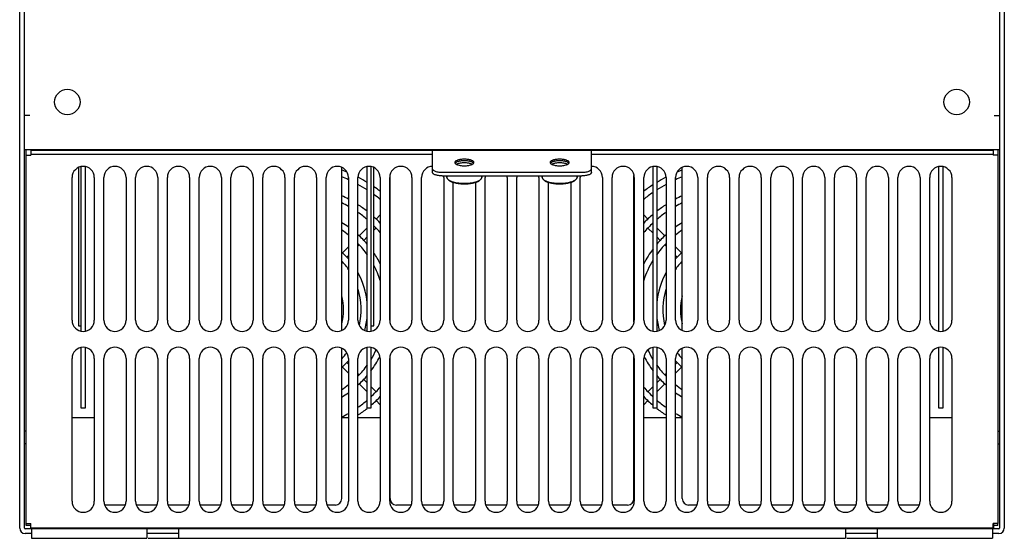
# Model space of a CAD drawing. Header units: millimetres. Extents: x 1117 to 38156, y -1945 to 7303.
# Tile 321 of 656: x 10793 to 11103, y 1356 to 1520. Entities that reach past the tile are written whole.
import ezdxf

# ---------------------------------------------------------------- set-up
doc = ezdxf.new("R2010")
doc.units = ezdxf.units.MM

msp = doc.modelspace()

# ---------------------------------------------------------------- linework, layer by layer
at = {"color": 7, "linetype": 'Continuous'}
for p, q in [((10793.418, 1359.464), (10793.418, 1652.764)), ((10794.918, 1359.464), (10794.918, 1652.764)), ((11101.918, 1652.764), (11101.918, 1359.464)), ((11103.418, 1652.764), (11103.418, 1359.464)), ((10796.618, 1489.464), (10794.918, 1489.464)), ((11100.218, 1489.464), (11101.918, 1489.464)), ((10794.918, 1478.764), (11101.918, 1478.764)), ((10795.418, 1476.964), (10795.418, 1478.764)), ((10807.818, 1478.464), (10807.818, 1478.764)), ((10807.918, 1478.764), (10807.918, 1478.464)), ((10815.918, 1478.764), (10815.918, 1478.464)), ((10817.018, 1478.764), (10817.018, 1478.464)), ((10817.818, 1478.464), (10817.818, 1478.764)), ((10818.018, 1478.464), (10818.018, 1478.764)), ((10818.018, 1478.464), (10818.018, 1478.764)), ((10874.668, 1478.764), (10874.668, 1478.464)), ((10882.668, 1478.764), (10882.668, 1478.464)), ((10894.818, 1478.464), (10894.818, 1478.764)), ((10894.818, 1478.464), (10894.818, 1478.764)), ((10897.818, 1478.464), (10897.818, 1478.764)), ((10899.018, 1478.764), (10899.018, 1478.464)), ((10899.818, 1478.464), (10899.818, 1478.764)), ((10899.918, 1478.764), (10899.918, 1478.464)), ((10907.918, 1478.764), (10907.918, 1478.464)), ((10909.018, 1478.764), (10909.018, 1478.464)), ((10910.018, 1478.464), (10910.018, 1478.764)), ((10910.018, 1478.464), (10910.018, 1478.764)), ((10966.668, 1478.764), (10966.668, 1478.464)), ((10974.668, 1478.764), (10974.668, 1478.464)), ((10986.818, 1478.464), (10986.818, 1478.764)), ((10986.818, 1478.464), (10986.818, 1478.764)), ((10987.818, 1478.464), (10987.818, 1478.764)), ((10989.018, 1478.764), (10989.018, 1478.464)), ((10991.918, 1478.764), (10991.918, 1478.464)), ((10999.918, 1478.764), (10999.918, 1478.464)), ((11002.018, 1478.464), (11002.018, 1478.764)), ((11002.018, 1478.464), (11002.018, 1478.764)), ((11058.668, 1478.764), (11058.668, 1478.464)), ((11066.668, 1478.764), (11066.668, 1478.464)), ((11078.818, 1478.464), (11078.818, 1478.764)), ((11078.818, 1478.464), (11078.818, 1478.764)), ((11079.018, 1478.764), (11079.018, 1478.464)), ((11082.818, 1478.464), (11082.818, 1478.764)), ((11084.018, 1478.764), (11084.018, 1478.464)), ((11087.818, 1478.464), (11087.818, 1478.764)), ((11089.018, 1478.764), (11089.018, 1478.464)), ((11101.418, 1478.764), (11101.418, 1476.964)), ((10795.418, 1360.964), (10795.418, 1476.964)), ((10795.418, 1476.964), (10796.918, 1476.964)), ((10796.918, 1478.464), (10796.918, 1477.264)), ((11099.918, 1478.464), (10796.918, 1478.464)), ((10796.918, 1477.264), (10796.918, 1476.964)), ((10923.418, 1477.264), (10796.918, 1477.264)), ((10923.418, 1471.522), (10923.418, 1478.464)), ((10973.418, 1471.522), (10973.418, 1478.464)), ((11099.918, 1477.264), (10973.418, 1477.264)), ((11099.918, 1478.464), (11099.918, 1477.264)), ((11099.918, 1477.264), (11099.918, 1476.964)), ((11101.418, 1476.964), (11099.918, 1476.964)), ((11101.418, 1476.964), (11101.418, 1360.964)), ((10811.918, 1473.08), (10811.918, 1423.264)), ((10812.818, 1421.559), (10812.818, 1473.369)), ((10814.018, 1473.369), (10814.018, 1421.559)), ((10894.818, 1421.798), (10894.818, 1473.131)), ((10894.818, 1421.798), (10894.818, 1473.131)), ((10902.818, 1421.559), (10902.818, 1473.369)), ((10904.018, 1473.369), (10904.018, 1421.559)), ((10904.918, 1423.264), (10904.918, 1473.08)), ((10992.818, 1421.559), (10992.818, 1473.369)), ((10994.018, 1473.369), (10994.018, 1421.559)), ((11002.018, 1421.798), (11002.018, 1473.131)), ((11002.018, 1421.798), (11002.018, 1473.131)), ((11082.818, 1421.559), (11082.818, 1473.369)), ((11084.018, 1473.369), (11084.018, 1421.559)), ((10809.918, 1424.964), (10809.918, 1469.964)), ((10816.918, 1469.964), (10816.918, 1424.964)), ((10819.918, 1424.964), (10819.918, 1469.964)), ((10826.918, 1469.964), (10826.918, 1424.964)), ((10829.918, 1424.964), (10829.918, 1469.964)), ((10836.918, 1469.964), (10836.918, 1424.964)), ((10839.918, 1424.964), (10839.918, 1469.964)), ((10846.918, 1469.964), (10846.918, 1424.964)), ((10849.918, 1424.964), (10849.918, 1469.964)), ((10856.918, 1469.964), (10856.918, 1424.964)), ((10859.918, 1424.964), (10859.918, 1469.964)), ((10866.918, 1469.964), (10866.918, 1424.964)), ((10869.918, 1424.964), (10869.918, 1469.964)), ((10876.918, 1469.964), (10876.918, 1424.964)), ((10879.918, 1424.964), (10879.918, 1469.964)), ((10886.918, 1469.964), (10886.918, 1424.964)), ((10889.918, 1424.964), (10889.918, 1469.964)), ((10896.918, 1469.964), (10896.918, 1424.964)), ((10899.918, 1424.964), (10899.918, 1469.964)), ((10906.918, 1469.964), (10906.918, 1424.964)), ((10909.918, 1424.964), (10909.918, 1469.964)), ((10910.018, 1424.333), (10910.018, 1470.596)), ((10910.018, 1424.333), (10910.018, 1470.596)), ((10916.918, 1469.964), (10916.918, 1424.964)), ((10919.918, 1424.964), (10919.918, 1469.964)), ((10926.418, 1471.624), (10970.418, 1471.624)), ((10926.418, 1470.496), (10970.418, 1470.496)), ((10926.918, 1469.964), (10926.918, 1424.964)), ((10927.918, 1470.496), (10927.918, 1470.022)), ((10927.918, 1470.022), (10927.918, 1470.496)), ((10938.918, 1470.496), (10938.918, 1470.022)), ((10938.918, 1470.022), (10938.918, 1470.496)), ((10939.918, 1424.964), (10939.918, 1469.964)), ((10946.918, 1469.964), (10946.918, 1424.964)), ((10949.918, 1424.964), (10949.918, 1469.964)), ((10956.918, 1469.964), (10956.918, 1424.964)), ((10957.918, 1470.496), (10957.918, 1470.022)), ((10957.918, 1470.022), (10957.918, 1470.496)), ((10968.918, 1470.496), (10968.918, 1470.022)), ((10968.918, 1470.022), (10968.918, 1470.496)), ((10969.918, 1424.964), (10969.918, 1469.964)), ((10976.918, 1469.964), (10976.918, 1424.964)), ((10979.918, 1424.964), (10979.918, 1469.964)), ((10986.818, 1424.333), (10986.818, 1470.596)), ((10986.818, 1424.333), (10986.818, 1470.596)), ((10986.918, 1469.964), (10986.918, 1424.964)), ((10989.918, 1424.964), (10989.918, 1469.964)), ((10996.918, 1469.964), (10996.918, 1424.964)), ((10999.918, 1424.964), (10999.918, 1469.964)), ((11006.918, 1469.964), (11006.918, 1424.964)), ((11009.918, 1424.964), (11009.918, 1469.964)), ((11016.918, 1469.964), (11016.918, 1424.964)), ((11019.918, 1424.964), (11019.918, 1469.964)), ((11026.918, 1469.964), (11026.918, 1424.964)), ((11029.918, 1424.964), (11029.918, 1469.964)), ((11036.918, 1469.964), (11036.918, 1424.964)), ((11039.918, 1424.964), (11039.918, 1469.964)), ((11046.918, 1469.964), (11046.918, 1424.964)), ((11049.918, 1424.964), (11049.918, 1469.964)), ((11056.918, 1469.964), (11056.918, 1424.964)), ((11059.918, 1424.964), (11059.918, 1469.964)), ((11066.918, 1469.964), (11066.918, 1424.964)), ((11069.918, 1424.964), (11069.918, 1469.964)), ((11076.918, 1469.964), (11076.918, 1424.964)), ((11079.918, 1424.964), (11079.918, 1469.964)), ((11086.918, 1469.964), (11086.918, 1424.964)), ((10928.575, 1469.093), (10928.295, 1469.338)), ((10929.918, 1424.964), (10929.918, 1468.427)), ((10932.192, 1468.188), (10932.199, 1468.188)), ((10936.918, 1468.427), (10936.918, 1424.964)), ((10938.261, 1469.093), (10938.541, 1469.338)), ((10958.575, 1469.093), (10958.295, 1469.338)), ((10959.918, 1424.964), (10959.918, 1468.427)), ((10962.192, 1468.188), (10962.199, 1468.188)), ((10966.918, 1468.427), (10966.918, 1424.964)), ((10968.261, 1469.093), (10968.541, 1469.338)), ((10906.918, 1458.178), (10905.618, 1456.879)), ((10986.818, 1458.45), (10986.918, 1458.35)), ((10989.918, 1458.178), (10991.218, 1456.879)), ((10902.818, 1454.078), (10900.313, 1451.573)), ((10905.619, 1454.051), (10904.918, 1453.35)), ((10991.217, 1454.051), (10992.818, 1452.45)), ((10992.626, 1455.471), (10992.818, 1455.278)), ((10994.018, 1454.078), (10996.523, 1451.573)), ((10902.818, 1451.25), (10901.727, 1450.159)), ((10994.018, 1451.25), (10995.109, 1450.159)), ((10896.918, 1448.178), (10895.02, 1446.281)), ((10900.324, 1448.755), (10899.918, 1448.35)), ((10996.513, 1448.755), (10996.918, 1448.35)), ((10999.918, 1448.178), (11001.816, 1446.281)), ((10896.918, 1445.35), (10896.434, 1444.866)), ((10999.918, 1445.35), (11000.402, 1444.866)), ((10895.008, 1443.44), (10894.818, 1443.25)), ((11001.828, 1443.44), (11002.018, 1443.25)), ((10811.918, 1423.264), (10812.818, 1423.264)), ((10904.018, 1423.264), (10904.918, 1423.264)), ((10812.818, 1397.264), (10812.818, 1416.369)), ((10814.018, 1416.369), (10814.018, 1397.264)), ((10894.818, 1368.764), (10894.818, 1416.131)), ((10894.818, 1368.764), (10894.818, 1416.131)), ((10902.818, 1397.264), (10902.818, 1416.369)), ((10904.018, 1416.369), (10904.018, 1397.264)), ((10992.818, 1397.264), (10992.818, 1416.369)), ((10994.018, 1416.369), (10994.018, 1397.264)), ((11002.018, 1368.764), (11002.018, 1416.131)), ((11002.018, 1368.764), (11002.018, 1416.131)), ((11082.818, 1397.264), (11082.818, 1416.369)), ((11084.018, 1416.369), (11084.018, 1397.264)), ((10809.918, 1367.964), (10809.918, 1412.964)), ((10816.918, 1412.964), (10816.918, 1367.964)), ((10819.918, 1367.964), (10819.918, 1412.964)), ((10826.918, 1412.964), (10826.918, 1367.964)), ((10829.918, 1367.964), (10829.918, 1412.964)), ((10836.918, 1412.964), (10836.918, 1367.964)), ((10839.918, 1367.964), (10839.918, 1412.964)), ((10846.918, 1412.964), (10846.918, 1367.964)), ((10849.918, 1367.964), (10849.918, 1412.964)), ((10856.918, 1412.964), (10856.918, 1367.964)), ((10859.918, 1367.964), (10859.918, 1412.964)), ((10866.918, 1412.964), (10866.918, 1367.964)), ((10869.918, 1367.964), (10869.918, 1412.964)), ((10876.918, 1412.964), (10876.918, 1367.964)), ((10879.918, 1367.964), (10879.918, 1412.964)), ((10886.918, 1412.964), (10886.918, 1367.964)), ((10889.918, 1367.964), (10889.918, 1412.964)), ((10895.008, 1413.089), (10894.818, 1413.278)), ((10896.918, 1411.178), (10896.434, 1411.662)), ((10896.918, 1412.964), (10896.918, 1367.964)), ((10899.918, 1367.964), (10899.918, 1412.964)), ((10906.918, 1412.964), (10906.918, 1367.964)), ((10909.918, 1367.964), (10909.918, 1412.964)), ((10910.018, 1368.764), (10910.018, 1413.596)), ((10910.018, 1368.764), (10910.018, 1413.596)), ((10916.918, 1412.964), (10916.918, 1367.964)), ((10919.918, 1367.964), (10919.918, 1412.964)), ((10926.918, 1412.964), (10926.918, 1367.964)), ((10929.918, 1367.964), (10929.918, 1412.964)), ((10936.918, 1412.964), (10936.918, 1367.964)), ((10939.918, 1367.964), (10939.918, 1412.964)), ((10946.918, 1412.964), (10946.918, 1367.964)), ((10949.918, 1367.964), (10949.918, 1412.964)), ((10956.918, 1412.964), (10956.918, 1367.964)), ((10959.918, 1367.964), (10959.918, 1412.964)), ((10966.918, 1412.964), (10966.918, 1367.964)), ((10969.918, 1367.964), (10969.918, 1412.964)), ((10976.918, 1412.964), (10976.918, 1367.964)), ((10979.918, 1367.964), (10979.918, 1412.964)), ((10986.818, 1368.764), (10986.818, 1413.596)), ((10986.818, 1368.764), (10986.818, 1413.596)), ((10986.918, 1412.964), (10986.918, 1367.964)), ((10989.918, 1367.964), (10989.918, 1412.964)), ((10996.918, 1412.964), (10996.918, 1367.964)), ((10999.918, 1367.964), (10999.918, 1412.964)), ((11000.402, 1411.662), (10999.918, 1411.178)), ((11002.018, 1413.278), (11001.828, 1413.089)), ((11006.918, 1412.964), (11006.918, 1367.964)), ((11009.918, 1367.964), (11009.918, 1412.964)), ((11016.918, 1412.964), (11016.918, 1367.964)), ((11019.918, 1367.964), (11019.918, 1412.964)), ((11026.918, 1412.964), (11026.918, 1367.964)), ((11029.918, 1367.964), (11029.918, 1412.964)), ((11036.918, 1412.964), (11036.918, 1367.964)), ((11039.918, 1367.964), (11039.918, 1412.964)), ((11046.918, 1412.964), (11046.918, 1367.964)), ((11049.918, 1367.964), (11049.918, 1412.964)), ((11056.918, 1412.964), (11056.918, 1367.964)), ((11059.918, 1367.964), (11059.918, 1412.964)), ((11066.918, 1412.964), (11066.918, 1367.964)), ((11069.918, 1367.964), (11069.918, 1412.964)), ((11076.918, 1412.964), (11076.918, 1367.964)), ((11079.918, 1367.964), (11079.918, 1412.964)), ((11086.918, 1412.964), (11086.918, 1367.964)), ((10896.918, 1408.35), (10895.02, 1410.248)), ((10900.324, 1407.773), (10899.918, 1408.178)), ((10996.918, 1408.178), (10996.513, 1407.773)), ((11001.816, 1410.248), (10999.918, 1408.35)), ((10902.818, 1402.45), (10900.313, 1404.955)), ((10902.818, 1405.278), (10901.727, 1406.369)), ((10995.109, 1406.369), (10994.018, 1405.278)), ((10996.523, 1404.955), (10994.018, 1402.45)), ((10905.619, 1402.478), (10904.018, 1404.078)), ((10904.21, 1401.058), (10904.018, 1401.25)), ((10992.818, 1404.078), (10991.217, 1402.478)), ((10992.818, 1401.25), (10992.626, 1401.058)), ((10906.918, 1398.35), (10905.618, 1399.649)), ((10910.018, 1398.078), (10909.918, 1398.178)), ((10986.918, 1398.178), (10986.818, 1398.078)), ((10991.218, 1399.649), (10989.918, 1398.35)), ((10814.018, 1397.264), (10812.818, 1397.264)), ((10904.018, 1397.264), (10902.818, 1397.264)), ((10994.018, 1397.264), (10992.818, 1397.264)), ((11084.018, 1397.264), (11082.818, 1397.264)), ((10816.918, 1394.264), (10809.918, 1394.264)), ((10896.918, 1394.264), (10894.818, 1394.264)), ((10906.918, 1394.264), (10899.918, 1394.264)), ((10910.018, 1394.264), (10909.918, 1394.264)), ((10986.918, 1394.264), (10986.818, 1394.264)), ((10996.918, 1394.264), (10989.918, 1394.264)), ((11002.018, 1394.264), (10999.918, 1394.264)), ((11086.918, 1394.264), (11079.918, 1394.264)), ((10795.418, 1390.064), (10794.918, 1390.064)), ((11101.418, 1390.064), (11101.918, 1390.064)), ((10795.418, 1386.064), (10794.918, 1386.064)), ((11101.418, 1386.064), (11101.918, 1386.064)), ((10826.686, 1366.764), (10820.15, 1366.764)), ((10836.686, 1366.764), (10830.15, 1366.764)), ((10846.686, 1366.764), (10840.15, 1366.764)), ((10856.686, 1366.764), (10850.15, 1366.764)), ((10866.686, 1366.764), (10860.15, 1366.764)), ((10876.686, 1366.764), (10870.15, 1366.764)), ((10886.686, 1366.764), (10880.15, 1366.764)), ((10892.818, 1366.764), (10890.15, 1366.764)), ((10916.686, 1366.764), (10912.018, 1366.764)), ((10926.686, 1366.764), (10920.15, 1366.764)), ((10936.686, 1366.764), (10930.15, 1366.764)), ((10946.686, 1366.764), (10940.15, 1366.764)), ((10956.686, 1366.764), (10950.15, 1366.764)), ((10966.686, 1366.764), (10960.15, 1366.764)), ((10976.686, 1366.764), (10970.15, 1366.764)), ((10984.818, 1366.764), (10980.15, 1366.764)), ((11006.686, 1366.764), (11004.018, 1366.764)), ((11016.686, 1366.764), (11010.15, 1366.764)), ((11026.686, 1366.764), (11020.15, 1366.764)), ((11036.686, 1366.764), (11030.15, 1366.764)), ((11046.686, 1366.764), (11040.15, 1366.764)), ((11056.686, 1366.764), (11050.15, 1366.764)), ((11066.686, 1366.764), (11060.15, 1366.764)), ((11076.686, 1366.764), (11070.15, 1366.764)), ((10795.418, 1360.264), (10795.418, 1360.964)), ((10795.418, 1360.964), (10796.918, 1360.964)), ((10796.818, 1360.964), (10796.818, 1359.264)), ((10796.918, 1359.464), (10796.918, 1360.964)), ((11099.918, 1359.464), (11099.918, 1360.964)), ((11101.418, 1360.964), (11099.918, 1360.964)), ((11100.018, 1360.964), (11100.018, 1359.264)), ((11101.418, 1360.264), (11101.418, 1360.964)), ((11101.718, 1359.264), (10795.118, 1359.264)), ((10796.818, 1360.264), (10795.418, 1360.264)), ((11099.918, 1359.464), (10796.918, 1359.464)), ((10797.118, 1359.264), (10797.118, 1356.264)), ((10833.418, 1359.264), (10833.418, 1356.264)), ((10843.418, 1359.264), (10843.418, 1356.264)), ((11053.418, 1359.264), (11053.418, 1356.264)), ((11063.418, 1359.264), (11063.418, 1356.264)), ((11099.718, 1359.264), (11099.718, 1356.264)), ((11101.418, 1360.264), (11100.018, 1360.264)), ((10797.118, 1357.764), (10795.118, 1357.764)), ((10797.118, 1356.264), (10833.418, 1356.264)), ((10843.418, 1357.764), (10833.418, 1357.764)), ((10833.822, 1356.264), (11053.418, 1356.264)), ((11063.418, 1357.764), (11053.418, 1357.764)), ((11053.822, 1356.264), (11099.718, 1356.264)), ((11101.718, 1357.764), (11099.718, 1357.764))]:
    msp.add_line(p, q, dxfattribs=at)
for centre in [(10808.418, 1493.764), (11088.418, 1493.764)]:
    msp.add_circle(centre, 4, dxfattribs=at)
for centre, radius, start, end in [((10813.418, 1469.964), 3.5, 0, 180), ((10823.418, 1469.964), 3.5, 0, 180), ((10833.418, 1469.964), 3.5, 0, 180), ((10843.418, 1469.964), 3.5, 0, 180), ((10853.418, 1469.964), 3.5, 0, 180), ((10863.418, 1469.964), 3.5, 0, 180), ((10873.418, 1469.964), 3.5, 0, 180), ((10883.418, 1469.964), 3.5, 0, 180), ((10893.418, 1469.964), 3.5, 0, 180), ((10903.418, 1469.964), 3.5, 0, 180), ((10913.418, 1469.964), 3.5, 0, 180), ((10923.418, 1469.964), 3.5, 90, 180), ((10931.779, 1475.81), 1.884, 239.00577, 242.78873), ((10931.945, 1472.147), 2.244, 115.17881, 117.25917), ((10931.945, 1476.129), 2.244, 242.74083, 244.82119), ((10934.891, 1472.147), 2.244, 62.74083, 64.82119), ((10934.891, 1476.129), 2.244, 295.17881, 297.25917), ((10935.057, 1475.81), 1.884, 297.21127, 300.99423), ((10961.779, 1475.81), 1.884, 239.00577, 242.78873), ((10961.945, 1472.147), 2.244, 115.17881, 117.25917), ((10961.945, 1476.129), 2.244, 242.74083, 244.82119), ((10964.891, 1472.147), 2.244, 62.74083, 64.82119), ((10964.891, 1476.129), 2.244, 295.17881, 297.25917), ((10965.057, 1475.81), 1.884, 297.21127, 300.99423), ((10973.418, 1469.964), 3.5, 0, 90), ((10983.418, 1469.964), 3.5, 0, 180), ((10993.418, 1469.964), 3.5, 0, 180), ((11003.418, 1469.964), 3.5, 0, 180), ((11013.418, 1469.964), 3.5, 0, 180), ((11023.418, 1469.964), 3.5, 0, 180), ((11033.418, 1469.964), 3.5, 0, 180), ((11043.418, 1469.964), 3.5, 0, 180), ((11053.418, 1469.964), 3.5, 0, 180), ((11063.418, 1469.964), 3.5, 0, 180), ((11073.418, 1469.964), 3.5, 0, 180), ((11083.418, 1469.964), 3.5, 0, 180), ((10878.418, 1428.264), 45, 65.71796, 68.62046), ((10878.418, 1428.264), 47, 67.45897, 69.56839), ((10878.418, 1428.264), 47, 58.71246, 62.7251), ((10923.418, 1469.964), 3.5, 0, 8.96355), ((10943.418, 1469.964), 3.5, 171.03645, 180), ((10943.418, 1469.964), 3.5, 0, 8.96355), ((10953.418, 1469.964), 3.5, 171.03645, 180), ((10953.418, 1469.964), 3.5, 0, 8.96355), ((10973.418, 1469.964), 3.5, 171.03645, 180), ((11018.418, 1428.264), 52.5, 126.93981, 127.0234), ((11018.418, 1428.264), 47, 117.2749, 121.28754), ((11018.418, 1428.264), 45, 111.37954, 114.28204), ((11018.418, 1428.264), 47, 110.43161, 112.54103), ((10878.418, 1428.264), 45, 57.14807, 61.44882), ((10878.418, 1428.264), 47, 52.65237, 55.66269), ((10931.304, 1473.966), 5.564, 248.14939, 248.51478), ((10933.201, 1481.626), 13.474, 262.52256, 262.7005), ((10933.213, 1481.719), 13.568, 262.70047, 262.85321), ((10933.233, 1481.877), 13.728, 262.85355, 263.34594), ((10933.286, 1482.335), 14.189, 263.34699, 264.52035), ((10933.334, 1482.82), 14.676, 264.51413, 265.06741), ((10933.356, 1483.074), 14.931, 265.06668, 265.52986), ((10933.368, 1483.226), 15.083, 265.55389, 265.78187), ((10933.373, 1483.296), 15.153, 265.7818, 265.92491), ((10933.383, 1483.43), 15.288, 265.92529, 266.51456), ((10961.304, 1473.966), 5.564, 248.14939, 248.51478), ((10963.201, 1481.626), 13.474, 262.52256, 262.7005), ((10963.213, 1481.719), 13.568, 262.70047, 262.85321), ((10963.233, 1481.877), 13.728, 262.85355, 263.34594), ((10963.286, 1482.335), 14.189, 263.34699, 264.52035), ((10963.334, 1482.82), 14.676, 264.51413, 265.06741), ((10963.356, 1483.074), 14.931, 265.06668, 265.52986), ((10963.368, 1483.226), 15.083, 265.55389, 265.78187), ((10963.373, 1483.296), 15.153, 265.7818, 265.92491), ((10963.383, 1483.43), 15.288, 265.92529, 266.51456), ((11018.418, 1428.264), 47, 123.0143, 127.34763), ((11018.418, 1428.264), 45, 118.55118, 122.85193), ((10878.418, 1428.264), 39.5, 62.05628, 65.45489), ((10878.418, 1428.264), 45, 50.63296, 53.90306), ((11018.418, 1428.264), 45, 124.67402, 129.36704), ((11018.418, 1428.264), 39.5, 114.54511, 117.94372), ((10878.418, 1428.264), 37.5, 60.42435, 64.05347), ((10878.418, 1428.264), 39.5, 51.83576, 57.01028), ((11018.418, 1428.264), 45, 134.4407, 134.61559), ((11018.418, 1428.264), 47, 132.09197, 132.25292), ((11018.418, 1428.264), 39.5, 122.98972, 128.16424), ((11018.418, 1428.264), 37.5, 115.94653, 119.57565), ((10878.418, 1428.264), 37.5, 49.30243, 54.99653), ((10878.418, 1428.264), 39.5, 43.79181, 47.8439), ((11018.418, 1428.264), 39.5, 130.4164, 136.20819), ((11018.418, 1428.264), 37.5, 125.00347, 130.69757), ((10878.418, 1428.264), 32, 54.65757, 59.14792), ((10878.418, 1428.264), 37.5, 40.37843, 45.0116), ((11018.418, 1428.264), 37.5, 133.0747, 139.62157), ((11018.418, 1428.264), 32, 120.85208, 125.34243), ((10878.418, 1428.264), 30, 51.7744, 56.86046), ((10878.418, 1428.264), 32, 40.29256, 47.75868), ((11018.418, 1428.264), 39.5, 142.90485, 143.15392), ((11018.418, 1428.264), 32, 132.24132, 139.70744), ((11018.418, 1428.264), 30, 123.13954, 128.2256), ((10878.418, 1428.264), 30, 35.35752, 44.18512), ((11018.418, 1428.264), 37.5, 147.18891, 147.47291), ((11018.418, 1428.264), 30, 135.81488, 144.64248), ((10878.418, 1428.264), 24.5, 40.91318, 47.96129), ((10878.418, 1428.264), 32, 26.9789, 34.04647), ((11018.418, 1428.264), 32, 143.13239, 153.0211), ((11018.418, 1428.264), 24.5, 132.03871, 139.08682), ((10878.418, 1428.264), 22.5, 34.38115, 43.18237), ((10878.418, 1428.264), 30, 17.97001, 27.87723), ((11018.418, 1428.264), 30, 148.63284, 162.02999), ((11018.418, 1428.264), 22.5, 136.81763, 145.61885), ((10878.418, 1428.264), 24.5, 5.04549, 28.63633), ((11018.418, 1428.264), 24.5, 151.36367, 174.95451), ((10878.418, 1428.264), 17, 344.95689, 15.04311), ((10878.418, 1428.264), 22.5, 347.39482, 16.97803), ((11018.418, 1428.264), 32, 170.06026, 171.0689), ((11018.418, 1428.264), 22.5, 163.02197, 192.60518), ((11018.418, 1428.264), 17, 164.95689, 195.04311), ((10878.418, 1428.264), 24.5, 344.66916, 354.95451), ((11018.418, 1428.264), 24.5, 185.04549, 195.33084), ((10813.418, 1424.964), 3.5, 180, 0), ((10823.418, 1424.964), 3.5, 180, 0), ((10833.418, 1424.964), 3.5, 180, 0), ((10843.418, 1424.964), 3.5, 180, 0), ((10853.418, 1424.964), 3.5, 180, 0), ((10863.418, 1424.964), 3.5, 180, 0), ((10873.418, 1424.964), 3.5, 180, 0), ((10883.418, 1424.964), 3.5, 180, 0), ((10893.418, 1424.964), 3.5, 180, 0), ((10903.418, 1424.964), 3.5, 180, 0), ((10913.418, 1424.964), 3.5, 180, 0), ((10923.418, 1424.964), 3.5, 180, 0), ((10933.418, 1424.964), 3.5, 180, 0), ((10943.418, 1424.964), 3.5, 180, 0), ((10953.418, 1424.964), 3.5, 180, 0), ((10963.418, 1424.964), 3.5, 180, 0), ((10973.418, 1424.964), 3.5, 180, 0), ((10983.418, 1424.964), 3.5, 180, 0), ((10993.418, 1424.964), 3.5, 180, 0), ((11003.418, 1424.964), 3.5, 180, 0), ((11013.418, 1424.964), 3.5, 180, 0), ((11023.418, 1424.964), 3.5, 180, 0), ((11033.418, 1424.964), 3.5, 180, 0), ((11043.418, 1424.964), 3.5, 180, 0), ((11053.418, 1424.964), 3.5, 180, 0), ((11063.418, 1424.964), 3.5, 180, 0), ((11073.418, 1424.964), 3.5, 180, 0), ((11083.418, 1424.964), 3.5, 180, 0), ((10813.418, 1412.964), 3.5, 0, 180), ((10823.418, 1412.964), 3.5, 0, 180), ((10833.418, 1412.964), 3.5, 0, 180), ((10843.418, 1412.964), 3.5, 0, 180), ((10853.418, 1412.964), 3.5, 0, 180), ((10863.418, 1412.964), 3.5, 0, 180), ((10873.418, 1412.964), 3.5, 0, 180), ((10883.418, 1412.964), 3.5, 0, 180), ((10893.418, 1412.964), 3.5, 0, 180), ((10878.418, 1428.264), 22.5, 316.81763, 323.13175), ((10903.418, 1412.964), 3.5, 0, 180), ((10878.418, 1428.264), 30, 328.63284, 335.18254), ((10913.418, 1412.964), 3.5, 0, 180), ((10923.418, 1412.964), 3.5, 0, 180), ((10933.418, 1412.964), 3.5, 0, 180), ((10943.418, 1412.964), 3.5, 0, 180), ((10953.418, 1412.964), 3.5, 0, 180), ((10963.418, 1412.964), 3.5, 0, 180), ((10973.418, 1412.964), 3.5, 0, 180), ((10983.418, 1412.964), 3.5, 0, 180), ((10993.418, 1412.964), 3.5, 0, 180), ((11018.418, 1428.264), 30, 204.81746, 211.36716), ((11003.418, 1412.964), 3.5, 0, 180), ((11018.418, 1428.264), 22.5, 216.86825, 223.18237), ((11013.418, 1412.964), 3.5, 0, 180), ((11023.418, 1412.964), 3.5, 0, 180), ((11033.418, 1412.964), 3.5, 0, 180), ((11043.418, 1412.964), 3.5, 0, 180), ((11053.418, 1412.964), 3.5, 0, 180), ((11063.418, 1412.964), 3.5, 0, 180), ((11073.418, 1412.964), 3.5, 0, 180), ((11083.418, 1412.964), 3.5, 0, 180), ((10878.418, 1428.264), 24.5, 312.03871, 319.08682), ((10878.418, 1428.264), 30, 315.81488, 324.64248), ((10878.418, 1428.264), 32, 323.13239, 332.64003), ((11018.418, 1428.264), 32, 207.35997, 216.86761), ((11018.418, 1428.264), 30, 215.35752, 224.18512), ((11018.418, 1428.264), 24.5, 220.91318, 227.96129), ((10878.418, 1428.264), 32, 312.24132, 319.70744), ((10878.418, 1428.264), 37.5, 327.18891, 327.47291), ((11018.418, 1428.264), 37.5, 212.52709, 212.81109), ((11018.418, 1428.264), 32, 220.29256, 227.75868), ((10878.418, 1428.264), 30, 303.13954, 308.2256), ((10878.418, 1428.264), 39.5, 322.90485, 323.15392), ((11018.418, 1428.264), 39.5, 216.84608, 217.09515), ((11018.418, 1428.264), 30, 231.7744, 236.86046), ((10878.418, 1428.264), 32, 300.85208, 305.34243), ((10878.418, 1428.264), 37.5, 313.0747, 319.62157), ((11018.418, 1428.264), 37.5, 220.37843, 226.9253), ((11018.418, 1428.264), 32, 234.65757, 239.14792), ((10878.418, 1428.264), 37.5, 305.00347, 310.69757), ((10878.418, 1428.264), 39.5, 310.4164, 316.20819), ((11018.418, 1428.264), 39.5, 223.79181, 229.5836), ((11018.418, 1428.264), 37.5, 229.30243, 234.99653), ((10878.418, 1428.264), 37.5, 295.94653, 299.57565), ((10878.418, 1428.264), 39.5, 302.98972, 308.2075), ((10878.418, 1428.264), 45, 314.4407, 314.61559), ((11018.418, 1428.264), 45, 225.38441, 225.5593), ((11018.418, 1428.264), 39.5, 231.7925, 237.01028), ((11018.418, 1428.264), 37.5, 240.42435, 244.05347), ((10813.418, 1367.964), 3.5, 180, 0), ((10823.418, 1367.964), 3.5, 180, 0), ((10833.418, 1367.964), 3.5, 180, 0), ((10843.418, 1367.964), 3.5, 180, 0), ((10853.418, 1367.964), 3.5, 180, 0), ((10863.418, 1367.964), 3.5, 180, 0), ((10873.418, 1367.964), 3.5, 180, 0), ((10883.418, 1367.964), 3.5, 180, 0), ((10893.418, 1367.964), 3.5, 180, 0), ((10892.818, 1368.764), 2, 270, 0), ((10903.418, 1367.964), 3.5, 180, 0), ((10913.418, 1367.964), 3.5, 180, 0), ((10912.018, 1368.764), 2, 180, 270), ((10923.418, 1367.964), 3.5, 180, 0), ((10933.418, 1367.964), 3.5, 180, 0), ((10943.418, 1367.964), 3.5, 180, 0), ((10953.418, 1367.964), 3.5, 180, 0), ((10963.418, 1367.964), 3.5, 180, 0), ((10973.418, 1367.964), 3.5, 180, 0), ((10983.418, 1367.964), 3.5, 180, 0), ((10984.818, 1368.764), 2, 270, 0), ((10993.418, 1367.964), 3.5, 180, 0), ((11003.418, 1367.964), 3.5, 180, 0), ((11004.018, 1368.764), 2, 180, 270), ((11013.418, 1367.964), 3.5, 180, 0), ((11023.418, 1367.964), 3.5, 180, 0), ((11033.418, 1367.964), 3.5, 180, 0), ((11043.418, 1367.964), 3.5, 180, 0), ((11053.418, 1367.964), 3.5, 180, 0), ((11063.418, 1367.964), 3.5, 180, 0), ((11073.418, 1367.964), 3.5, 180, 0), ((11083.418, 1367.964), 3.5, 180, 0), ((10795.118, 1359.464), 1.7, 180, 270), ((10795.118, 1359.464), 0.2, 180, 270), ((11101.718, 1359.464), 1.7, 270, 0), ((11101.718, 1359.464), 0.2, 270, 0)]:
    msp.add_arc(centre, radius, start, end, dxfattribs=at)
for points, knots in [([(10936.418, 1474.702), (10936.418, 1474.771), (10936.367, 1474.927), (10936.178, 1475.12), (10935.894, 1475.292), (10935.52, 1475.443), (10935.068, 1475.567), (10934.362, 1475.693), (10933.418, 1475.752), (10932.474, 1475.693), (10931.768, 1475.567), (10931.316, 1475.443), (10930.942, 1475.292), (10930.658, 1475.12), (10930.469, 1474.927), (10930.418, 1474.771), (10930.418, 1474.702)], [0, 0, 0, 0, 0.031079, 0.0695118, 0.1186447, 0.1789929, 0.2494826, 0.3282043, 0.5, 0.6717957, 0.7505174, 0.8210071, 0.8813553, 0.9304882, 0.968921, 1, 1, 1, 1]), ([(10966.418, 1474.702), (10966.418, 1474.771), (10966.367, 1474.927), (10966.178, 1475.12), (10965.894, 1475.292), (10965.52, 1475.443), (10965.068, 1475.567), (10964.362, 1475.693), (10963.418, 1475.752), (10962.474, 1475.693), (10961.768, 1475.567), (10961.316, 1475.443), (10960.942, 1475.292), (10960.658, 1475.12), (10960.469, 1474.927), (10960.418, 1474.771), (10960.418, 1474.702)], [0, 0, 0, 0, 0.031079, 0.0695118, 0.1186447, 0.1789929, 0.2494826, 0.3282043, 0.5, 0.6717957, 0.7505174, 0.8210071, 0.8813553, 0.9304882, 0.968921, 1, 1, 1, 1]), ([(10923.418, 1472.65), (10923.418, 1472.595), (10923.458, 1472.439), (10923.664, 1472.22), (10923.869, 1472.104), (10923.991, 1472.047)], [0, 0, 0, 0, 0.1892547, 0.5355803, 1, 1, 1, 1]), ([(10930.418, 1474.702), (10930.418, 1474.609), (10930.518, 1474.391), (10930.701, 1474.261), (10930.809, 1474.195)], [0, 0, 0, 0, 0.4238665, 1, 1, 1, 1]), ([(10930.711, 1474.675), (10930.672, 1474.646), (10930.6, 1474.589), (10930.537, 1474.521), (10930.511, 1474.486)], [0, 0, 0, 0, 0.5313722, 1, 1, 1, 1]), ([(10936.125, 1474.675), (10936.059, 1474.722), (10935.908, 1474.811), (10935.65, 1474.923), (10935.349, 1475.022), (10935.01, 1475.106), (10934.64, 1475.173), (10934.107, 1475.239), (10933.418, 1475.271), (10932.729, 1475.239), (10932.196, 1475.173), (10931.826, 1475.106), (10931.488, 1475.022), (10931.186, 1474.923), (10930.928, 1474.811), (10930.777, 1474.722), (10930.711, 1474.675)], [0, 0, 0, 0, 0.0433267, 0.0935487, 0.1502688, 0.2127783, 0.2801489, 0.3512938, 0.4999965, 0.6486997, 0.7198452, 0.7872167, 0.8497273, 0.9064486, 0.9566719, 1, 1, 1, 1]), ([(10935.845, 1474.177), (10935.691, 1474.25), (10935.34, 1474.374), (10934.532, 1474.552), (10933.418, 1474.634), (10932.304, 1474.552), (10931.496, 1474.374), (10931.145, 1474.25), (10930.991, 1474.177)], [0, 0, 0, 0, 0.102977, 0.2243205, 0.5, 0.7756795, 0.897023, 1, 1, 1, 1]), ([(10930.991, 1474.099), (10931.145, 1474.026), (10931.496, 1473.902), (10932.304, 1473.724), (10933.418, 1473.643), (10934.532, 1473.724), (10935.34, 1473.902), (10935.691, 1474.026), (10935.845, 1474.099)], [0, 0, 0, 0, 0.102977, 0.2243205, 0.5, 0.7756795, 0.897023, 1, 1, 1, 1]), ([(10936.027, 1474.195), (10936.136, 1474.261), (10936.318, 1474.391), (10936.418, 1474.609), (10936.418, 1474.702)], [0, 0, 0, 0, 0.5761335, 1, 1, 1, 1]), ([(10936.325, 1474.486), (10936.299, 1474.521), (10936.236, 1474.589), (10936.164, 1474.646), (10936.125, 1474.675)], [0, 0, 0, 0, 0.4686332, 1, 1, 1, 1]), ([(10960.418, 1474.702), (10960.418, 1474.609), (10960.518, 1474.391), (10960.701, 1474.261), (10960.809, 1474.195)], [0, 0, 0, 0, 0.4238665, 1, 1, 1, 1]), ([(10960.711, 1474.675), (10960.672, 1474.646), (10960.6, 1474.589), (10960.537, 1474.521), (10960.511, 1474.486)], [0, 0, 0, 0, 0.5313722, 1, 1, 1, 1]), ([(10966.125, 1474.675), (10966.059, 1474.722), (10965.908, 1474.811), (10965.65, 1474.923), (10965.349, 1475.022), (10965.01, 1475.106), (10964.64, 1475.173), (10964.107, 1475.239), (10963.418, 1475.271), (10962.729, 1475.239), (10962.196, 1475.173), (10961.826, 1475.106), (10961.488, 1475.022), (10961.186, 1474.923), (10960.928, 1474.811), (10960.777, 1474.722), (10960.711, 1474.675)], [0, 0, 0, 0, 0.0433267, 0.0935487, 0.1502688, 0.2127783, 0.2801489, 0.3512938, 0.4999965, 0.6486997, 0.7198452, 0.7872167, 0.8497273, 0.9064486, 0.9566719, 1, 1, 1, 1]), ([(10965.845, 1474.177), (10965.691, 1474.25), (10965.34, 1474.374), (10964.532, 1474.552), (10963.418, 1474.634), (10962.304, 1474.552), (10961.496, 1474.374), (10961.145, 1474.25), (10960.991, 1474.177)], [0, 0, 0, 0, 0.102977, 0.2243205, 0.5, 0.7756795, 0.897023, 1, 1, 1, 1]), ([(10960.991, 1474.099), (10961.145, 1474.026), (10961.496, 1473.902), (10962.304, 1473.724), (10963.418, 1473.643), (10964.532, 1473.724), (10965.34, 1473.902), (10965.691, 1474.026), (10965.845, 1474.099)], [0, 0, 0, 0, 0.102977, 0.2243205, 0.5, 0.7756795, 0.897023, 1, 1, 1, 1]), ([(10966.027, 1474.195), (10966.136, 1474.261), (10966.318, 1474.391), (10966.418, 1474.609), (10966.418, 1474.702)], [0, 0, 0, 0, 0.5761335, 1, 1, 1, 1]), ([(10966.325, 1474.486), (10966.299, 1474.521), (10966.236, 1474.589), (10966.164, 1474.646), (10966.125, 1474.675)], [0, 0, 0, 0, 0.4686332, 1, 1, 1, 1]), ([(10973.027, 1472.143), (10973.136, 1472.209), (10973.318, 1472.339), (10973.418, 1472.556), (10973.418, 1472.65)], [0, 0, 0, 0, 0.5761261, 1, 1, 1, 1]), ([(10926.418, 1470.496), (10926.034, 1470.496), (10925.474, 1470.531), (10924.768, 1470.658), (10924.316, 1470.781), (10923.942, 1470.932), (10923.658, 1471.104), (10923.469, 1471.297), (10923.418, 1471.453), (10923.418, 1471.522)], [0, 0, 0, 0, 0.3436379, 0.5010469, 0.6420022, 0.7627126, 0.8609781, 0.9378419, 1, 1, 1, 1]), ([(10923.991, 1472.047), (10924.145, 1471.974), (10924.496, 1471.85), (10925.304, 1471.672), (10925.962, 1471.624), (10926.418, 1471.624)], [0, 0, 0, 0, 0.2059697, 0.4485763, 1, 1, 1, 1]), ([(10927.918, 1470.022), (10927.918, 1469.963), (10927.935, 1469.842), (10928.01, 1469.665), (10928.132, 1469.493), (10928.237, 1469.389), (10928.295, 1469.338)], [0, 0, 0, 0, 0.2193871, 0.4524447, 0.7101219, 1, 1, 1, 1]), ([(10938.541, 1469.338), (10938.599, 1469.389), (10938.704, 1469.493), (10938.826, 1469.665), (10938.901, 1469.842), (10938.918, 1469.963), (10938.918, 1470.022)], [0, 0, 0, 0, 0.2898781, 0.5475557, 0.7806133, 1, 1, 1, 1]), ([(10957.918, 1470.022), (10957.918, 1469.963), (10957.935, 1469.842), (10958.01, 1469.665), (10958.132, 1469.493), (10958.237, 1469.389), (10958.295, 1469.338)], [0, 0, 0, 0, 0.2193871, 0.4524447, 0.7101219, 1, 1, 1, 1]), ([(10968.541, 1469.338), (10968.599, 1469.389), (10968.704, 1469.493), (10968.826, 1469.665), (10968.901, 1469.842), (10968.918, 1469.963), (10968.918, 1470.022)], [0, 0, 0, 0, 0.2898781, 0.5475557, 0.7806133, 1, 1, 1, 1]), ([(10970.418, 1471.624), (10970.874, 1471.624), (10971.532, 1471.672), (10972.34, 1471.85), (10972.691, 1471.974), (10972.845, 1472.047)], [0, 0, 0, 0, 0.5514237, 0.7940303, 1, 1, 1, 1]), ([(10973.418, 1471.522), (10973.418, 1471.453), (10973.367, 1471.297), (10973.178, 1471.104), (10972.894, 1470.932), (10972.52, 1470.781), (10972.068, 1470.658), (10971.362, 1470.531), (10970.802, 1470.496), (10970.418, 1470.496)], [0, 0, 0, 0, 0.0621581, 0.1390219, 0.2372874, 0.3579978, 0.4989531, 0.6563621, 1, 1, 1, 1]), ([(10972.845, 1472.047), (10972.861, 1472.054), (10972.923, 1472.084), (10972.983, 1472.117), (10973.027, 1472.143)], [0, 0, 0, 0, 0.2612763, 1, 1, 1, 1]), ([(10928.295, 1469.338), (10928.317, 1469.319), (10928.409, 1469.242), (10928.508, 1469.173), (10928.586, 1469.124)], [0, 0, 0, 0, 0.2356789, 1, 1, 1, 1]), ([(10928.575, 1469.093), (10928.624, 1469.05), (10928.733, 1468.965), (10928.915, 1468.847), (10929.123, 1468.735), (10929.442, 1468.588), (10929.896, 1468.423), (10930.502, 1468.26), (10931.173, 1468.129), (10931.893, 1468.033), (10932.647, 1467.975), (10933.418, 1467.955), (10934.189, 1467.975), (10934.943, 1468.033), (10935.663, 1468.129), (10936.334, 1468.26), (10936.94, 1468.423), (10937.394, 1468.588), (10937.713, 1468.735), (10937.921, 1468.847), (10938.103, 1468.965), (10938.212, 1469.05), (10938.261, 1469.093)], [0, 0, 0, 0, 0.0195436, 0.0409554, 0.0642642, 0.0894536, 0.1452306, 0.207604, 0.275562, 0.3478792, 0.4231816, 0.5, 0.5768183, 0.6521207, 0.724438, 0.792396, 0.8547694, 0.9105464, 0.9357358, 0.9590446, 0.9804564, 1, 1, 1, 1]), ([(10928.586, 1469.124), (10928.683, 1469.063), (10928.894, 1468.946), (10929.115, 1468.849), (10929.233, 1468.802)], [0, 0, 0, 0, 0.4732413, 1, 1, 1, 1]), ([(10929.266, 1468.789), (10929.405, 1468.734), (10929.7, 1468.631), (10930, 1468.547), (10930.158, 1468.507)], [0, 0, 0, 0, 0.479543, 1, 1, 1, 1]), ([(10930.158, 1468.507), (10930.363, 1468.456), (10930.791, 1468.363), (10931.224, 1468.295), (10931.448, 1468.266)], [0, 0, 0, 0, 0.4843518, 1, 1, 1, 1]), ([(10932.453, 1468.17), (10932.738, 1468.153), (10933.308, 1468.134), (10934.158, 1468.151), (10934.991, 1468.212), (10935.786, 1468.316), (10936.524, 1468.461), (10937.092, 1468.616), (10937.503, 1468.76), (10937.777, 1468.872), (10938.025, 1468.991), (10938.178, 1469.079), (10938.25, 1469.124)], [0, 0, 0, 0, 0.1436192, 0.2876391, 0.4289706, 0.5646144, 0.6917679, 0.8079433, 0.8612728, 0.9111469, 0.9574177, 1, 1, 1, 1]), ([(10938.25, 1469.124), (10938.277, 1469.141), (10938.378, 1469.206), (10938.474, 1469.279), (10938.541, 1469.338)], [0, 0, 0, 0, 0.2646458, 1, 1, 1, 1]), ([(10958.295, 1469.338), (10958.317, 1469.319), (10958.409, 1469.242), (10958.508, 1469.173), (10958.586, 1469.124)], [0, 0, 0, 0, 0.2356789, 1, 1, 1, 1]), ([(10958.575, 1469.093), (10958.624, 1469.05), (10958.733, 1468.965), (10958.915, 1468.847), (10959.123, 1468.735), (10959.442, 1468.588), (10959.896, 1468.423), (10960.502, 1468.26), (10961.173, 1468.129), (10961.893, 1468.033), (10962.647, 1467.975), (10963.418, 1467.955), (10964.189, 1467.975), (10964.943, 1468.033), (10965.663, 1468.129), (10966.334, 1468.26), (10966.94, 1468.423), (10967.394, 1468.588), (10967.713, 1468.735), (10967.921, 1468.847), (10968.103, 1468.965), (10968.212, 1469.05), (10968.261, 1469.093)], [0, 0, 0, 0, 0.0195436, 0.0409554, 0.0642642, 0.0894536, 0.1452306, 0.207604, 0.275562, 0.3478792, 0.4231816, 0.5, 0.5768183, 0.6521207, 0.724438, 0.792396, 0.8547694, 0.9105464, 0.9357358, 0.9590446, 0.9804564, 1, 1, 1, 1]), ([(10958.586, 1469.124), (10958.683, 1469.063), (10958.894, 1468.946), (10959.115, 1468.849), (10959.233, 1468.802)], [0, 0, 0, 0, 0.4732413, 1, 1, 1, 1]), ([(10959.266, 1468.789), (10959.405, 1468.734), (10959.7, 1468.631), (10960, 1468.547), (10960.158, 1468.507)], [0, 0, 0, 0, 0.479543, 1, 1, 1, 1]), ([(10960.158, 1468.507), (10960.363, 1468.456), (10960.791, 1468.363), (10961.224, 1468.295), (10961.448, 1468.266)], [0, 0, 0, 0, 0.4843518, 1, 1, 1, 1]), ([(10962.453, 1468.17), (10962.738, 1468.153), (10963.308, 1468.134), (10964.158, 1468.151), (10964.991, 1468.212), (10965.786, 1468.316), (10966.524, 1468.461), (10967.092, 1468.616), (10967.503, 1468.76), (10967.777, 1468.872), (10968.025, 1468.991), (10968.178, 1469.079), (10968.25, 1469.124)], [0, 0, 0, 0, 0.1436192, 0.2876391, 0.4289706, 0.5646144, 0.6917679, 0.8079433, 0.8612728, 0.9111469, 0.9574177, 1, 1, 1, 1]), ([(10968.25, 1469.124), (10968.277, 1469.141), (10968.378, 1469.206), (10968.474, 1469.279), (10968.541, 1469.338)], [0, 0, 0, 0, 0.2646458, 1, 1, 1, 1])]:
    msp.add_open_spline(points, degree=3, knots=knots, dxfattribs=at)

doc.saveas('drawing.dxf')
